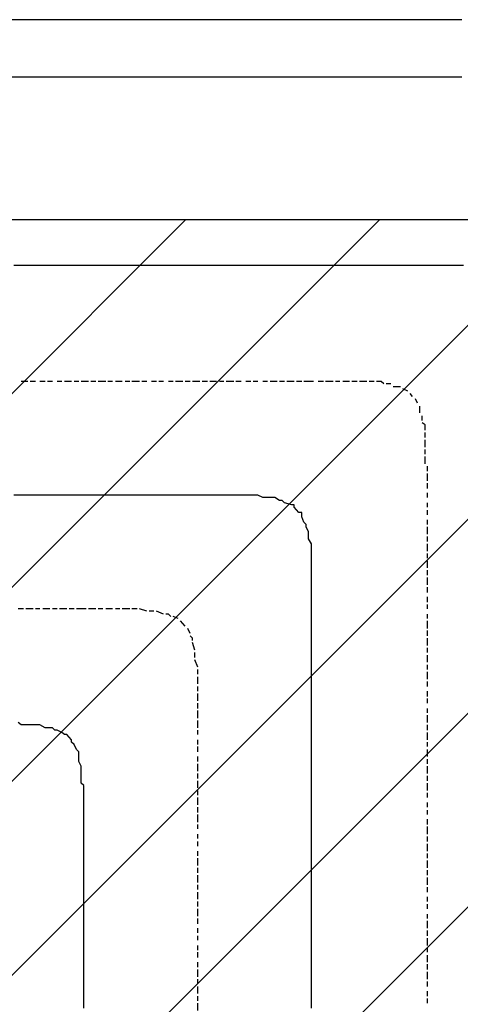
# Model space of a CAD drawing. Extents: x 997 to 109698, y 921 to 94021.
# Tile 664 of 718: x 26924 to 27695, y 57313 to 59036. Entities that reach past the tile are written whole.
import ezdxf

# ---------------------------------------------------------------- set-up
doc = ezdxf.new("R2010")
doc.units = 0
doc.header["$MEASUREMENT"] = 0
for name, color, linetype in [('12', 7, 'CONTINUOUS'), ('28', 7, 'CONTINUOUS'), ('40', 7, 'CONTINUOUS')]:
    doc.layers.add(name, color=color, linetype=linetype)

msp = doc.modelspace()

# ---------------------------------------------------------------- linework, layer by layer
at = {"layer": '12', "color": 5}
for p, q in [((26926.630503, 58605.563401), (26913.630503, 58605.563401)), ((26934.630503, 58605.563401), (26926.630503, 58605.563401)), ((26947.630503, 58605.563401), (26934.630503, 58605.563401)), ((26955.630503, 58605.563401), (26947.630503, 58605.563401)), ((26964.630503, 58605.563401), (26955.630503, 58605.563401)), ((26976.630503, 58605.563401), (26964.630503, 58605.563401)), ((26985.630503, 58605.563401), (26976.630503, 58605.563401)), ((26993.630503, 58605.563401), (26985.630503, 58605.563401)), ((27006.630503, 58605.563401), (26993.630503, 58605.563401)), ((27014.630503, 58605.563401), (27006.630503, 58605.563401)), ((27023.630503, 58605.563401), (27014.630503, 58605.563401)), ((27036.630503, 58605.563401), (27023.630503, 58605.563401)), ((27044.630503, 58605.563401), (27036.630503, 58605.563401)), ((27057.630503, 58605.563401), (27044.630503, 58605.563401)), ((27065.630503, 58605.563401), (27057.630503, 58605.563401)), ((27074.630503, 58605.563401), (27065.630503, 58605.563401)), ((27086.630503, 58605.563401), (27074.630503, 58605.563401)), ((27095.630503, 58605.563401), (27086.630503, 58605.563401)), ((27103.630503, 58605.563401), (27095.630503, 58605.563401)), ((27116.630503, 58605.563401), (27103.630503, 58605.563401)), ((27125.630503, 58605.563401), (27116.630503, 58605.563401)), ((27133.630503, 58605.563401), (27125.630503, 58605.563401)), ((27146.630503, 58605.563401), (27133.630503, 58605.563401)), ((27154.630503, 58605.563401), (27146.630503, 58605.563401)), ((27167.630503, 58605.563401), (27154.630503, 58605.563401)), ((27175.630503, 58605.563401), (27167.630503, 58605.563401)), ((27184.630503, 58605.563401), (27175.630503, 58605.563401)), ((27196.630503, 58605.563401), (27184.630503, 58605.563401)), ((27205.630503, 58605.563401), (27196.630503, 58605.563401)), ((27213.630503, 58605.563401), (27205.630503, 58605.563401)), ((27226.630503, 58605.563401), (27213.630503, 58605.563401)), ((27235.630503, 58605.563401), (27226.630503, 58605.563401)), ((27243.630503, 58605.563401), (27235.630503, 58605.563401)), ((27256.630503, 58605.563401), (27243.630503, 58605.563401)), ((27264.630503, 58605.563401), (27256.630503, 58605.563401)), ((27277.630503, 58605.563401), (27264.630503, 58605.563401)), ((27285.630503, 58605.563401), (27277.630503, 58605.563401)), ((27294.630503, 58605.563401), (27285.630503, 58605.563401)), ((27307.630503, 58605.563401), (27294.630503, 58605.563401)), ((27315.630503, 58605.563401), (27307.630503, 58605.563401)), ((27323.630503, 58605.563401), (27315.630503, 58605.563401)), ((27336.630503, 58605.563401), (27323.630503, 58605.563401)), ((27345.630503, 58605.563401), (27336.630503, 58605.563401)), ((27353.630503, 58605.563401), (27345.630503, 58605.563401)), ((27366.630503, 58605.563401), (27353.630503, 58605.563401)), ((27374.630503, 58605.563401), (27366.630503, 58605.563401)), ((27383.630503, 58605.563401), (27374.630503, 58605.563401)), ((27395.630503, 58605.563401), (27383.630503, 58605.563401)), ((27404.630503, 58605.563401), (27395.630503, 58605.563401)), ((27417.630503, 58605.563401), (27404.630503, 58605.563401)), ((27425.630503, 58605.563401), (27417.630503, 58605.563401)), ((27434.630503, 58605.563401), (27425.630503, 58605.563401)), ((27446.630503, 58605.563401), (27434.630503, 58605.563401)), ((27455.630503, 58605.563401), (27446.630503, 58605.563401)), ((27463.630503, 58605.563401), (27455.630503, 58605.563401)), ((27476.630503, 58605.563401), (27463.630503, 58605.563401)), ((27484.630503, 58605.563401), (27476.630503, 58605.563401)), ((27493.630503, 58605.563401), (27484.630503, 58605.563401)), ((27505.630503, 58605.563401), (27493.630503, 58605.563401)), ((27514.630503, 58605.563401), (27505.630503, 58605.563401)), ((27527.630503, 58605.563401), (27514.630503, 58605.563401)), ((27535.630503, 58605.563401), (27527.630503, 58605.563401)), ((27544.630503, 58605.563401), (27535.630503, 58605.563401)), ((27556.630503, 58605.563401), (27544.630503, 58605.563401)), ((27565.630503, 58605.563401), (27556.630503, 58605.563401)), ((27573.630503, 58605.563401), (27565.630503, 58605.563401)), ((27586.630503, 58605.563401), (27573.630503, 58605.563401)), ((27594.630503, 58605.563401), (27586.630503, 58605.563401)), ((27603.630503, 58605.563401), (27594.630503, 58605.563401)), ((27616.630503, 58605.563401), (27603.630503, 58605.563401)), ((27624.630503, 58605.563401), (27616.630503, 58605.563401)), ((27637.630503, 58605.563401), (27624.630503, 58605.563401)), ((27641.630503, 58605.563401), (27637.630503, 58605.563401)), ((27649.630503, 58605.563401), (27641.630503, 58605.563401)), ((27658.630503, 58605.563401), (27649.630503, 58605.563401)), ((27671.630503, 58605.563401), (27658.630503, 58605.563401)), ((27679.630503, 58605.563401), (27671.630503, 58605.563401)), ((27692.630503, 58605.563401), (27679.630503, 58605.563401)), ((27700.630503, 58605.563401), (27692.630503, 58605.563401)), ((26926.630503, 58203.563401), (26913.630503, 58203.563401)), ((26934.630503, 58203.563401), (26926.630503, 58203.563401)), ((26947.630503, 58203.563401), (26934.630503, 58203.563401)), ((26955.630503, 58203.563401), (26947.630503, 58203.563401)), ((26964.630503, 58203.563401), (26955.630503, 58203.563401)), ((26976.630503, 58203.563401), (26964.630503, 58203.563401)), ((26985.630503, 58203.563401), (26976.630503, 58203.563401)), ((26993.630503, 58203.563401), (26985.630503, 58203.563401)), ((27006.630503, 58203.563401), (26993.630503, 58203.563401)), ((27014.630503, 58203.563401), (27006.630503, 58203.563401)), ((27023.630503, 58203.563401), (27014.630503, 58203.563401)), ((27036.630503, 58203.563401), (27023.630503, 58203.563401)), ((27044.630503, 58203.563401), (27036.630503, 58203.563401)), ((27057.630503, 58203.563401), (27044.630503, 58203.563401)), ((27065.630503, 58203.563401), (27057.630503, 58203.563401)), ((27074.630503, 58203.563401), (27065.630503, 58203.563401)), ((27086.630503, 58203.563401), (27074.630503, 58203.563401)), ((27095.630503, 58203.563401), (27086.630503, 58203.563401)), ((27103.630503, 58203.563401), (27095.630503, 58203.563401)), ((27116.630503, 58203.563401), (27103.630503, 58203.563401)), ((27125.630503, 58203.563401), (27116.630503, 58203.563401)), ((27133.630503, 58203.563401), (27125.630503, 58203.563401)), ((27146.630503, 58203.563401), (27133.630503, 58203.563401)), ((27154.630503, 58203.563401), (27146.630503, 58203.563401)), ((27167.630503, 58203.563401), (27154.630503, 58203.563401)), ((27175.630503, 58203.563401), (27167.630503, 58203.563401)), ((27184.630503, 58203.563401), (27175.630503, 58203.563401)), ((27196.630503, 58203.563401), (27184.630503, 58203.563401)), ((27205.630503, 58203.563401), (27196.630503, 58203.563401)), ((27213.630503, 58203.563401), (27205.630503, 58203.563401)), ((27226.630503, 58203.563401), (27213.630503, 58203.563401)), ((27235.630503, 58203.563401), (27226.630503, 58203.563401)), ((27239.630503, 58203.563401), (27235.630503, 58203.563401)), ((27252.630503, 58203.563401), (27239.630503, 58203.563401)), ((27260.630503, 58203.563401), (27252.630503, 58203.563401)), ((27268.630503, 58203.563401), (27260.630503, 58203.563401)), ((27281.630503, 58203.563401), (27268.630503, 58203.563401)), ((27290.630503, 58203.563401), (27281.630503, 58203.563401)), ((27298.630503, 58203.563401), (27290.630503, 58203.563401)), ((27311.630503, 58203.563401), (27298.630503, 58203.563401)), ((27319.630503, 58203.563401), (27311.630503, 58203.563401)), ((27332.630503, 58203.563401), (27319.630503, 58203.563401)), ((27340.630503, 58203.563401), (27332.630503, 58203.563401)), ((27349.630503, 58199.563401), (27340.630503, 58203.563401)), ((27362.630503, 58199.563401), (27349.630503, 58199.563401)), ((27370.630503, 58199.563401), (27362.630503, 58199.563401)), ((27378.630503, 58194.563401), (27370.630503, 58199.563401)), ((27400.630503, 58186.563401), (27387.630503, 58190.563401)), ((27412.630503, 58173.563401), (27404.630503, 58182.563401)), ((27421.630503, 58156.563401), (27417.630503, 58165.563401)), ((27429.630503, 58139.563401), (27425.630503, 58148.563401)), ((27429.630503, 58131.563401), (27429.630503, 58139.563401)), ((27434.630503, 58110.563401), (27434.630503, 58118.563401)), ((27434.630503, 58097.563401), (27434.630503, 58110.563401)), ((27434.630503, 58088.563401), (27434.630503, 58097.563401)), ((27434.630503, 58080.563401), (27434.630503, 58088.563401)), ((27434.630503, 58067.563401), (27434.630503, 58080.563401)), ((27434.630503, 58059.563401), (27434.630503, 58067.563401)), ((27434.630503, 58050.563401), (27434.630503, 58059.563401)), ((27434.630503, 58038.563401), (27434.630503, 58050.563401)), ((27434.630503, 58029.563401), (27434.630503, 58038.563401)), ((27434.630503, 58021.563401), (27434.630503, 58029.563401)), ((27434.630503, 58008.563401), (27434.630503, 58021.563401)), ((27434.630503, 58004.563401), (27434.630503, 58008.563401)), ((27434.630503, 57995.563401), (27434.630503, 58004.563401)), ((27434.630503, 57987.563401), (27434.630503, 57995.563401)), ((27434.630503, 57978.563401), (27434.630503, 57987.563401)), ((27434.630503, 57966.563401), (27434.630503, 57978.563401)), ((27434.630503, 57957.563401), (27434.630503, 57966.563401)), ((27434.630503, 57949.563401), (27434.630503, 57957.563401)), ((27434.630503, 57936.563401), (27434.630503, 57949.563401)), ((27434.630503, 57928.563401), (27434.630503, 57936.563401)), ((27434.630503, 57915.563401), (27434.630503, 57928.563401)), ((27434.630503, 57906.563401), (27434.630503, 57915.563401)), ((27434.630503, 57898.563401), (27434.630503, 57906.563401)), ((27434.630503, 57885.563401), (27434.630503, 57898.563401)), ((27434.630503, 57877.563401), (27434.630503, 57885.563401)), ((27434.630503, 57868.563401), (27434.630503, 57877.563401)), ((27434.630503, 57856.563401), (27434.630503, 57868.563401)), ((27434.630503, 57847.563401), (27434.630503, 57856.563401)), ((27434.630503, 57839.563401), (27434.630503, 57847.563401)), ((27434.630503, 57826.563401), (27434.630503, 57839.563401)), ((27434.630503, 57818.563401), (27434.630503, 57826.563401)), ((27434.630503, 57809.563401), (27434.630503, 57818.563401)), ((27434.630503, 57796.563401), (27434.630503, 57809.563401)), ((26938.630503, 57801.563401), (26930.630503, 57801.563401)), ((26951.630503, 57801.563401), (26938.630503, 57801.563401)), ((26959.630503, 57801.563401), (26951.630503, 57801.563401)), ((26968.630503, 57796.563401), (26959.630503, 57801.563401)), ((26981.630503, 57796.563401), (26968.630503, 57796.563401)), ((26997.630503, 57788.563401), (26989.630503, 57792.563401)), ((27434.630503, 57788.563401), (27434.630503, 57796.563401)), ((27434.630503, 57775.563401), (27434.630503, 57788.563401)), ((27014.630503, 57775.563401), (27006.630503, 57784.563401)), ((27434.630503, 57767.563401), (27434.630503, 57775.563401)), ((27023.630503, 57758.563401), (27019.630503, 57767.563401)), ((27434.630503, 57758.563401), (27434.630503, 57767.563401)), ((27434.630503, 57746.563401), (27434.630503, 57758.563401)), ((27027.630503, 57737.563401), (27027.630503, 57750.563401)), ((27031.630503, 57729.563401), (27027.630503, 57737.563401)), ((27434.630503, 57737.563401), (27434.630503, 57746.563401)), ((27434.630503, 57729.563401), (27434.630503, 57737.563401)), ((27031.630503, 57720.563401), (27031.630503, 57729.563401)), ((27031.630503, 57707.563401), (27031.630503, 57720.563401)), ((27434.630503, 57716.563401), (27434.630503, 57729.563401)), ((27434.630503, 57707.563401), (27434.630503, 57716.563401)), ((27031.630503, 57699.563401), (27031.630503, 57707.563401)), ((27434.630503, 57699.563401), (27434.630503, 57707.563401)), ((27434.630503, 57686.563401), (27434.630503, 57699.563401)), ((27036.630503, 57678.563401), (27036.630503, 57691.563401)), ((27434.630503, 57678.563401), (27434.630503, 57686.563401)), ((27036.630503, 57669.563401), (27036.630503, 57678.563401)), ((27036.630503, 57661.563401), (27036.630503, 57669.563401)), ((27434.630503, 57665.563401), (27434.630503, 57678.563401)), ((27434.630503, 57657.563401), (27434.630503, 57665.563401)), ((27036.630503, 57648.563401), (27036.630503, 57661.563401)), ((27036.630503, 57640.563401), (27036.630503, 57648.563401)), ((27434.630503, 57648.563401), (27434.630503, 57657.563401)), ((27434.630503, 57636.563401), (27434.630503, 57648.563401)), ((27036.630503, 57627.563401), (27036.630503, 57640.563401)), ((27434.630503, 57627.563401), (27434.630503, 57636.563401)), ((27036.630503, 57619.563401), (27036.630503, 57627.563401)), ((27036.630503, 57610.563401), (27036.630503, 57619.563401)), ((27434.630503, 57619.563401), (27434.630503, 57627.563401)), ((27434.630503, 57606.563401), (27434.630503, 57619.563401)), ((27036.630503, 57606.563401), (27036.630503, 57610.563401)), ((27036.630503, 57597.563401), (27036.630503, 57606.563401)), ((27036.630503, 57589.563401), (27036.630503, 57597.563401)), ((27434.630503, 57597.563401), (27434.630503, 57606.563401)), ((27434.630503, 57589.563401), (27434.630503, 57597.563401)), ((27036.630503, 57576.563401), (27036.630503, 57589.563401)), ((27434.630503, 57576.563401), (27434.630503, 57589.563401)), ((27036.630503, 57568.563401), (27036.630503, 57576.563401)), ((27036.630503, 57555.563401), (27036.630503, 57568.563401)), ((27434.630503, 57568.563401), (27434.630503, 57576.563401)), ((27434.630503, 57555.563401), (27434.630503, 57568.563401)), ((27036.630503, 57547.563401), (27036.630503, 57555.563401)), ((27036.630503, 57538.563401), (27036.630503, 57547.563401)), ((27434.630503, 57547.563401), (27434.630503, 57555.563401)), ((27434.630503, 57538.563401), (27434.630503, 57547.563401)), ((27036.630503, 57525.563401), (27036.630503, 57538.563401)), ((27434.630503, 57525.563401), (27434.630503, 57538.563401)), ((27036.630503, 57517.563401), (27036.630503, 57525.563401)), ((27036.630503, 57508.563401), (27036.630503, 57517.563401)), ((27434.630503, 57517.563401), (27434.630503, 57525.563401)), ((27434.630503, 57508.563401), (27434.630503, 57517.563401)), ((27036.630503, 57496.563401), (27036.630503, 57508.563401)), ((27036.630503, 57487.563401), (27036.630503, 57496.563401)), ((27434.630503, 57496.563401), (27434.630503, 57508.563401)), ((27434.630503, 57487.563401), (27434.630503, 57496.563401)), ((27036.630503, 57479.563401), (27036.630503, 57487.563401)), ((27036.630503, 57466.563401), (27036.630503, 57479.563401)), ((27434.630503, 57479.563401), (27434.630503, 57487.563401)), ((27434.630503, 57466.563401), (27434.630503, 57479.563401)), ((27036.630503, 57458.563401), (27036.630503, 57466.563401)), ((27036.630503, 57449.563401), (27036.630503, 57458.563401)), ((27434.630503, 57458.563401), (27434.630503, 57466.563401)), ((27434.630503, 57445.563401), (27434.630503, 57458.563401)), ((27036.630503, 57437.563401), (27036.630503, 57449.563401)), ((27434.630503, 57437.563401), (27434.630503, 57445.563401)), ((27036.630503, 57428.563401), (27036.630503, 57437.563401)), ((27036.630503, 57415.563401), (27036.630503, 57428.563401)), ((27434.630503, 57428.563401), (27434.630503, 57437.563401)), ((27434.630503, 57415.563401), (27434.630503, 57428.563401)), ((27036.630503, 57407.563401), (27036.630503, 57415.563401)), ((27036.630503, 57398.563401), (27036.630503, 57407.563401)), ((27434.630503, 57407.563401), (27434.630503, 57415.563401)), ((27434.630503, 57398.563401), (27434.630503, 57407.563401)), ((27036.630503, 57386.563401), (27036.630503, 57398.563401)), ((27434.630503, 57386.563401), (27434.630503, 57398.563401)), ((27036.630503, 57377.563401), (27036.630503, 57386.563401)), ((27036.630503, 57369.563401), (27036.630503, 57377.563401)), ((27434.630503, 57377.563401), (27434.630503, 57386.563401)), ((27434.630503, 57369.563401), (27434.630503, 57377.563401)), ((27036.630503, 57356.563401), (27036.630503, 57369.563401)), ((27036.630503, 57348.563401), (27036.630503, 57356.563401)), ((27434.630503, 57356.563401), (27434.630503, 57369.563401)), ((27434.630503, 57348.563401), (27434.630503, 57356.563401)), ((27036.630503, 57339.563401), (27036.630503, 57348.563401)), ((27036.630503, 57326.563401), (27036.630503, 57339.563401)), ((27434.630503, 57335.563401), (27434.630503, 57348.563401)), ((27036.630503, 57318.563401), (27036.630503, 57326.563401)), ((27434.630503, 57326.563401), (27434.630503, 57335.563401)), ((27434.630503, 57318.563401), (27434.630503, 57326.563401)), ((27036.630503, 57305.563401), (27036.630503, 57318.563401)), ((27434.630503, 57305.563401), (27434.630503, 57318.563401))]:
    msp.add_line(p, q, dxfattribs=at)
at = {"layer": '12', "color": 1}
for p, q in [((26938.630503, 58402.563401), (26926.630503, 58402.563401)), ((26951.630503, 58402.563401), (26942.630503, 58402.563401)), ((26968.630503, 58402.563401), (26959.630503, 58402.563401)), ((26981.630503, 58402.563401), (26972.630503, 58402.563401)), ((26997.630503, 58402.563401), (26989.630503, 58402.563401)), ((27014.630503, 58402.563401), (27002.630503, 58402.563401)), ((27027.630503, 58402.563401), (27019.630503, 58402.563401)), ((27044.630503, 58402.563401), (27031.630503, 58402.563401)), ((27057.630503, 58402.563401), (27048.630503, 58402.563401)), ((27074.630503, 58402.563401), (27061.630503, 58402.563401)), ((27086.630503, 58402.563401), (27078.630503, 58402.563401)), ((27103.630503, 58402.563401), (27091.630503, 58402.563401)), ((27116.630503, 58402.563401), (27108.630503, 58402.563401)), ((27133.630503, 58402.563401), (27120.630503, 58402.563401)), ((27146.630503, 58402.563401), (27137.630503, 58402.563401)), ((27163.630503, 58402.563401), (27154.630503, 58402.563401)), ((27175.630503, 58402.563401), (27167.630503, 58402.563401)), ((27192.630503, 58402.563401), (27184.630503, 58402.563401)), ((27209.630503, 58402.563401), (27196.630503, 58402.563401)), ((27222.630503, 58402.563401), (27213.630503, 58402.563401)), ((27239.630503, 58402.563401), (27226.630503, 58402.563401)), ((27252.630503, 58402.563401), (27243.630503, 58402.563401)), ((27268.630503, 58402.563401), (27256.630503, 58402.563401)), ((27281.630503, 58402.563401), (27273.630503, 58402.563401)), ((27298.630503, 58402.563401), (27285.630503, 58402.563401)), ((27311.630503, 58402.563401), (27302.630503, 58402.563401)), ((27328.630503, 58402.563401), (27319.630503, 58402.563401)), ((27340.630503, 58402.563401), (27332.630503, 58402.563401)), ((27357.630503, 58402.563401), (27349.630503, 58402.563401)), ((27374.630503, 58402.563401), (27362.630503, 58402.563401)), ((27387.630503, 58402.563401), (27378.630503, 58402.563401)), ((27404.630503, 58402.563401), (27391.630503, 58402.563401)), ((27417.630503, 58402.563401), (27408.630503, 58402.563401)), ((27434.630503, 58402.563401), (27421.630503, 58402.563401)), ((27438.630503, 58402.563401), (27434.630503, 58402.563401)), ((27455.630503, 58402.563401), (27446.630503, 58402.563401)), ((27472.630503, 58402.563401), (27459.630503, 58402.563401)), ((27484.630503, 58402.563401), (27476.630503, 58402.563401)), ((27501.630503, 58402.563401), (27489.630503, 58402.563401)), ((27514.630503, 58402.563401), (27505.630503, 58402.563401)), ((27531.630503, 58402.563401), (27518.630503, 58402.563401)), ((27544.630503, 58402.563401), (27535.630503, 58402.563401)), ((27573.630503, 58398.563401), (27565.630503, 58398.563401)), ((27590.630503, 58393.563401), (27577.630503, 58393.563401)), ((27603.630503, 58385.563401), (27594.630503, 58389.563401)), ((27611.630503, 58376.563401), (27607.630503, 58381.563401)), ((27620.630503, 58364.563401), (27616.630503, 58372.563401)), ((27624.630503, 58347.563401), (27624.630503, 58359.563401)), ((27628.630503, 58334.563401), (27628.630503, 58342.563401)), ((27633.630503, 58304.563401), (27633.630503, 58313.563401)), ((27633.630503, 58287.563401), (27633.630503, 58300.563401)), ((27633.630503, 58275.563401), (27633.630503, 58283.563401)), ((27633.630503, 58258.563401), (27633.630503, 58271.563401)), ((27637.630503, 58245.563401), (27637.630503, 58254.563401)), ((27637.630503, 58228.563401), (27637.630503, 58241.563401)), ((27637.630503, 58215.563401), (27637.630503, 58224.563401)), ((27637.630503, 58203.563401), (27637.630503, 58207.563401)), ((27637.630503, 58199.563401), (27637.630503, 58203.563401)), ((27637.630503, 58182.563401), (27637.630503, 58190.563401)), ((27637.630503, 58169.563401), (27637.630503, 58177.563401)), ((27637.630503, 58152.563401), (27637.630503, 58160.563401)), ((27637.630503, 58135.563401), (27637.630503, 58148.563401)), ((27637.630503, 58122.563401), (27637.630503, 58131.563401)), ((27637.630503, 58105.563401), (27637.630503, 58118.563401)), ((27637.630503, 58093.563401), (27637.630503, 58101.563401)), ((27637.630503, 58076.563401), (27637.630503, 58088.563401)), ((27637.630503, 58063.563401), (27637.630503, 58072.563401)), ((27637.630503, 58046.563401), (27637.630503, 58059.563401)), ((27637.630503, 58033.563401), (27637.630503, 58042.563401)), ((27637.630503, 58016.563401), (27637.630503, 58025.563401)), ((27637.630503, 58004.563401), (27637.630503, 58012.563401)), ((26930.630503, 58004.563401), (26921.630503, 58004.563401)), ((26947.630503, 58004.563401), (26934.630503, 58004.563401)), ((26959.630503, 58004.563401), (26951.630503, 58004.563401)), ((26976.630503, 58004.563401), (26964.630503, 58004.563401)), ((26989.630503, 58004.563401), (26981.630503, 58004.563401)), ((27006.630503, 58004.563401), (26993.630503, 58004.563401)), ((27019.630503, 58004.563401), (27010.630503, 58004.563401)), ((27036.630503, 58004.563401), (27023.630503, 58004.563401)), ((27040.630503, 58004.563401), (27036.630503, 58004.563401)), ((27057.630503, 58004.563401), (27044.630503, 58004.563401)), ((27069.630503, 58004.563401), (27061.630503, 58004.563401)), ((27086.630503, 58004.563401), (27074.630503, 58004.563401)), ((27099.630503, 58004.563401), (27091.630503, 58004.563401)), ((27116.630503, 58004.563401), (27103.630503, 58004.563401)), ((27129.630503, 58004.563401), (27120.630503, 58004.563401)), ((27146.630503, 58000.563401), (27133.630503, 58004.563401)), ((27158.630503, 58000.563401), (27150.630503, 58000.563401)), ((27175.630503, 57995.563401), (27163.630503, 58000.563401)), ((27637.630503, 57987.563401), (27637.630503, 57995.563401)), ((27201.630503, 57987.563401), (27192.630503, 57991.563401)), ((27213.630503, 57974.563401), (27205.630503, 57983.563401)), ((27637.630503, 57970.563401), (27637.630503, 57983.563401)), ((27222.630503, 57961.563401), (27218.630503, 57970.563401)), ((27637.630503, 57957.563401), (27637.630503, 57966.563401)), ((27230.630503, 57932.563401), (27226.630503, 57945.563401)), ((27637.630503, 57940.563401), (27637.630503, 57953.563401)), ((27230.630503, 57919.563401), (27230.630503, 57928.563401)), ((27637.630503, 57928.563401), (27637.630503, 57936.563401)), ((27637.630503, 57911.563401), (27637.630503, 57923.563401)), ((27235.630503, 57902.563401), (27230.630503, 57915.563401)), ((27637.630503, 57898.563401), (27637.630503, 57906.563401)), ((27235.630503, 57890.563401), (27235.630503, 57898.563401)), ((27637.630503, 57881.563401), (27637.630503, 57894.563401)), ((27235.630503, 57873.563401), (27235.630503, 57885.563401)), ((27637.630503, 57868.563401), (27637.630503, 57877.563401)), ((27235.630503, 57860.563401), (27235.630503, 57868.563401)), ((27235.630503, 57843.563401), (27235.630503, 57856.563401)), ((27637.630503, 57851.563401), (27637.630503, 57860.563401)), ((27235.630503, 57830.563401), (27235.630503, 57839.563401)), ((27637.630503, 57839.563401), (27637.630503, 57847.563401)), ((27235.630503, 57813.563401), (27235.630503, 57826.563401)), ((27637.630503, 57822.563401), (27637.630503, 57830.563401)), ((27235.630503, 57805.563401), (27235.630503, 57809.563401)), ((27235.630503, 57796.563401), (27235.630503, 57805.563401)), ((27637.630503, 57805.563401), (27637.630503, 57818.563401)), ((27235.630503, 57784.563401), (27235.630503, 57792.563401)), ((27637.630503, 57792.563401), (27637.630503, 57801.563401)), ((27637.630503, 57775.563401), (27637.630503, 57788.563401)), ((27235.630503, 57767.563401), (27235.630503, 57775.563401)), ((27637.630503, 57763.563401), (27637.630503, 57771.563401)), ((27235.630503, 57754.563401), (27235.630503, 57763.563401)), ((27637.630503, 57746.563401), (27637.630503, 57758.563401)), ((27235.630503, 57737.563401), (27235.630503, 57746.563401)), ((27637.630503, 57733.563401), (27637.630503, 57741.563401)), ((27235.630503, 57720.563401), (27235.630503, 57733.563401)), ((27235.630503, 57707.563401), (27235.630503, 57716.563401)), ((27637.630503, 57716.563401), (27637.630503, 57729.563401)), ((27235.630503, 57691.563401), (27235.630503, 57703.563401)), ((27637.630503, 57703.563401), (27637.630503, 57712.563401)), ((27637.630503, 57686.563401), (27637.630503, 57699.563401)), ((27235.630503, 57678.563401), (27235.630503, 57686.563401)), ((27637.630503, 57674.563401), (27637.630503, 57682.563401)), ((27235.630503, 57661.563401), (27235.630503, 57674.563401)), ((27637.630503, 57657.563401), (27637.630503, 57665.563401)), ((27235.630503, 57648.563401), (27235.630503, 57657.563401)), ((27637.630503, 57644.563401), (27637.630503, 57652.563401)), ((27235.630503, 57631.563401), (27235.630503, 57644.563401)), ((27637.630503, 57627.563401), (27637.630503, 57636.563401)), ((27235.630503, 57619.563401), (27235.630503, 57627.563401)), ((27637.630503, 57610.563401), (27637.630503, 57623.563401)), ((27235.630503, 57602.563401), (27235.630503, 57610.563401)), ((27235.630503, 57589.563401), (27235.630503, 57597.563401)), ((27637.630503, 57597.563401), (27637.630503, 57606.563401)), ((27235.630503, 57572.563401), (27235.630503, 57580.563401)), ((27637.630503, 57580.563401), (27637.630503, 57593.563401)), ((27235.630503, 57555.563401), (27235.630503, 57568.563401)), ((27637.630503, 57568.563401), (27637.630503, 57576.563401)), ((27637.630503, 57551.563401), (27637.630503, 57564.563401)), ((27235.630503, 57542.563401), (27235.630503, 57551.563401)), ((27637.630503, 57538.563401), (27637.630503, 57547.563401)), ((27235.630503, 57525.563401), (27235.630503, 57538.563401)), ((27637.630503, 57521.563401), (27637.630503, 57534.563401)), ((27235.630503, 57513.563401), (27235.630503, 57521.563401)), ((27637.630503, 57508.563401), (27637.630503, 57517.563401)), ((27235.630503, 57496.563401), (27235.630503, 57508.563401)), ((27235.630503, 57483.563401), (27235.630503, 57492.563401)), ((27637.630503, 57492.563401), (27637.630503, 57500.563401)), ((27235.630503, 57466.563401), (27235.630503, 57479.563401)), ((27637.630503, 57479.563401), (27637.630503, 57487.563401)), ((27235.630503, 57453.563401), (27235.630503, 57462.563401)), ((27637.630503, 57462.563401), (27637.630503, 57470.563401)), ((27637.630503, 57445.563401), (27637.630503, 57458.563401)), ((27235.630503, 57437.563401), (27235.630503, 57445.563401)), ((27637.630503, 57432.563401), (27637.630503, 57441.563401)), ((27235.630503, 57424.563401), (27235.630503, 57432.563401)), ((27637.630503, 57415.563401), (27637.630503, 57428.563401)), ((27235.630503, 57407.563401), (27235.630503, 57415.563401)), ((27637.630503, 57403.563401), (27637.630503, 57411.563401)), ((27235.630503, 57394.563401), (27235.630503, 57403.563401)), ((27637.630503, 57386.563401), (27637.630503, 57398.563401)), ((27235.630503, 57377.563401), (27235.630503, 57386.563401)), ((27235.630503, 57360.563401), (27235.630503, 57373.563401)), ((27637.630503, 57373.563401), (27637.630503, 57382.563401)), ((27235.630503, 57348.563401), (27235.630503, 57356.563401)), ((27637.630503, 57356.563401), (27637.630503, 57369.563401)), ((27235.630503, 57331.563401), (27235.630503, 57343.563401)), ((27637.630503, 57343.563401), (27637.630503, 57352.563401)), ((27235.630503, 57318.563401), (27235.630503, 57326.563401)), ((27637.630503, 57326.563401), (27637.630503, 57335.563401)), ((27637.630503, 57314.563401), (27637.630503, 57322.563401)), ((27235.630503, 57301.563401), (27235.630503, 57314.563401))]:
    msp.add_line(p, q, dxfattribs=at)
for points in [[(27561.630503, 58398.563401), (27556.630503, 58402.563401), (27548.630503, 58402.563401)], [(27633.630503, 58317.563401), (27633.630503, 58326.563401), (27628.630503, 58330.563401)], [(27188.630503, 57991.563401), (27184.630503, 57995.563401), (27179.630503, 57995.563401)], [(27226.630503, 57949.563401), (27226.630503, 57953.563401), (27222.630503, 57957.563401)]]:
    msp.add_lwpolyline(points, dxfattribs=at)
at = {"layer": '12', "color": 5}
for points in [[(27387.630503, 58190.563401), (27383.630503, 58194.563401), (27378.630503, 58194.563401)], [(27404.630503, 58182.563401), (27404.630503, 58186.563401), (27400.630503, 58186.563401)], [(27417.630503, 58165.563401), (27417.630503, 58173.563401), (27412.630503, 58173.563401)], [(27425.630503, 58148.563401), (27425.630503, 58152.563401), (27421.630503, 58156.563401)], [(27434.630503, 58118.563401), (27429.630503, 58127.563401), (27429.630503, 58131.563401)], [(26930.630503, 57801.563401), (26926.630503, 57801.563401), (26921.630503, 57805.563401)], [(26989.630503, 57792.563401), (26985.630503, 57792.563401), (26981.630503, 57796.563401)], [(27006.630503, 57784.563401), (27002.630503, 57784.563401), (26997.630503, 57788.563401)], [(27019.630503, 57767.563401), (27014.630503, 57771.563401), (27014.630503, 57775.563401)], [(27027.630503, 57750.563401), (27027.630503, 57754.563401), (27023.630503, 57758.563401)], [(27036.630503, 57691.563401), (27036.630503, 57695.563401), (27031.630503, 57699.563401)]]:
    msp.add_lwpolyline(points, dxfattribs=at)
at = {"layer": '28', "color": 2}
for p, q in [((13472.636205, 44943.844969), (27214.746473, 58685.955237)), ((13472.636205, 44604.433715), (27554.157728, 58685.955237)), ((13472.636205, 44265.02246), (27893.568983, 58685.955237)), ((13472.636205, 43925.611205), (28232.980238, 58685.955237)), ((13472.636205, 43586.19995), (28572.391493, 58685.955237)), ((13646.505785, 43420.658275), (28911.802748, 58685.955237))]:
    msp.add_line(p, q, dxfattribs=at)
at = {"layer": '40', "color": 8, "linetype": 'Continuous'}
for p, q in [((27697.918455, 59035.955237), (25697.918455, 59035.955237)), ((25697.918455, 58935.955237), (27697.918455, 58935.955237)), ((6572.636205, 58685.955237), (36822.636205, 58685.955237))]:
    msp.add_line(p, q, dxfattribs=at)

doc.saveas('drawing.dxf')
